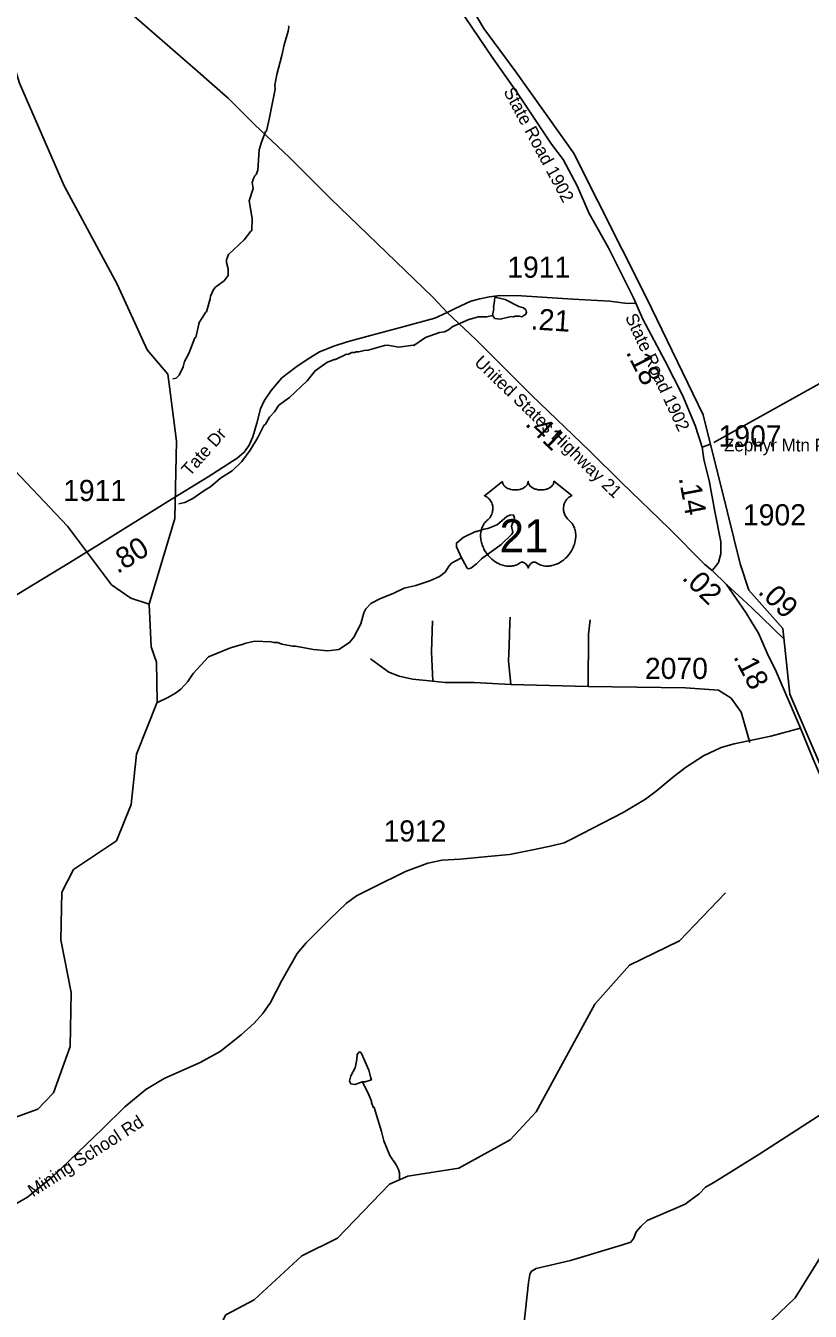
# Model space of a CAD drawing. Extents: x 1248224 to 1454986, y 825081 to 985870.
# Drawn here: x 1436819 to 1441451, y 947102 to 954690 of the extents above; entities that cross this region are included whole.
import ezdxf

# ---------------------------------------------------------------- set-up
doc = ezdxf.new("R2010")
doc.units = 0
for name, color, linetype in [('Exist Boundary Political CountyLine', 7, 'Continuous'), ('Exist Hydrographic Creek Single Shore', 7, 'Continuous'), ('Exist Hydrographic Misc Water Feature', 7, 'Continuous'), ('Exist Road Non-System Type 51', 7, 'Continuous'), ('Exist Road Primary US Attributed', 7, 'Continuous'), ('Exist Road Primary US Mileage Hundredths English Label', 7, 'Continuous'), ('Exist Road Primary US Shield CELL', 7, 'Continuous'), ('Exist Road Primary US Shield Number Label', 7, 'Continuous'), ('Exist Road Secondary Mileage Hundredths English Label', 7, 'Continuous'), ('Exist Road Secondary Type 51 Attributed', 7, 'Continuous'), ('Exist Road Secondary Type 51 Label', 7, 'Continuous'), ('Exist Road Secondary Type 51 Number Label', 7, 'Continuous')]:
    doc.layers.add(name, color=color, linetype=linetype)

msp = doc.modelspace()

# ---------------------------------------------------------------- linework, layer by layer
at = {"layer": 'Exist Boundary Political CountyLine'}
msp.add_lwpolyline([(1441529.6, 950281), (1441329.8, 950745.2), (1441289.1, 951131.7), (1441088.4, 951359), (1441037.3, 951514.3), (1440961.6, 951817.5), (1440817.7, 952393.4), (1440484.5, 953083), (1440052.8, 953939.3), (1439712, 954416.8), (1439522.7, 954674.4), (1439371.2, 954932.1)], dxfattribs=at)
at = {"layer": 'Exist Hydrographic Creek Single Shore'}
for points in [[(1437665.4, 952573.7), (1437657.4, 952632.8), (1437535.4, 952776.6), (1437359.3, 953164.2), (1437045.4, 953745), (1436782.3, 954351.2), (1436704.3, 954608.8), (1436594.3, 954988.6), (1436466.3, 955657.6), (1436386.4, 955866.1), (1436267.3, 956594), (1436220.3, 956736.1), (1435896.3, 957202.3), (1435809.3, 957486.4), (1435804.3, 957663.8), (1435699.3, 957813.7), (1435600.3, 957884.5), (1435400.3, 957888.6), (1435225.3, 957859.3), (1434692.3, 957909.4)], [(1437548.4, 951275.9), (1437699.4, 951781.7), (1437708.3, 952237.9), (1437665.4, 952573.7)]]:
    msp.add_lwpolyline(points, dxfattribs=at)
at = {"layer": 'Exist Hydrographic Misc Water Feature'}
for points in [[(1437548.4, 951275.9), (1437440.3, 951310.9), (1437325.4, 951388.8), (1437065.4, 951735.4), (1436721.3, 952100.2), (1436438.3, 952506.5), (1436205.3, 952967.5), (1436127.4, 953271.1), (1436071.3, 953370.7), (1435705.3, 953844.3), (1435501.4, 954074.9), (1435266.4, 954421.1), (1434794.3, 955015), (1434567.3, 955367.6)], [(1438370.4, 954689.6), (1438372.3, 954681.6), (1438367.9, 954657.7), (1438344.5, 954578), (1438331.4, 954514.2), (1438301.4, 954402.7), (1438290.4, 954338.9), (1438292, 954314.8), (1438256.9, 954139), (1438239.7, 954067.6), (1438234.5, 954065.4), (1438208.4, 953996.2), (1438197.8, 953956.4), (1438189.7, 953836.4), (1438179.2, 953812.6), (1438171.1, 953804.7), (1438162.8, 953788.9), (1438156.5, 953765), (1438161.8, 953728.9), (1438138.5, 953657.2), (1438156.5, 953552.8), (1438153.5, 953480.9), (1438148.1, 953478.1), (1438108.6, 953425.7), (1438015.1, 953339.3), (1438004.5, 953307.5), (1438004.2, 953291.5), (1438013.6, 953255.3), (1438014.9, 953215.2), (1437990.4, 953183.6), (1437941.8, 953148.6), (1437927.5, 953132.8), (1437908.8, 953093.1), (1437908.6, 953077.1), (1437885.2, 953001.5), (1437879.6, 952996.8), (1437840.1, 952934.3), (1437841.5, 952928.7), (1437822.6, 952850.5), (1437817.1, 952847.8), (1437780.9, 952755.3), (1437756.1, 952707.7), (1437747.6, 952675.8), (1437724.7, 952628.2), (1437706.5, 952610.5), (1437688.3, 952604.9)], [(1439573.9, 952978.9), (1439588.5, 952962.5), (1439620.4, 952958), (1439684.7, 952972.7), (1439700.7, 952972.5), (1439708.7, 952976.3), (1439732.7, 952975.9), (1439748.7, 952971.6), (1439770.9, 952987.2), (1439775.1, 952999.2), (1439773.3, 953007.2), (1439769.4, 953015.3), (1439757.6, 953025.5), (1439729.7, 953032), (1439650.4, 953073.4), (1439598.7, 953086.5), (1439589, 953088.8), (1439586.3, 953066.7), (1439581.6, 953026.7), (1439583.5, 953018.7), (1439573.9, 952978.9)], [(1439573.9, 952978.9), (1439540.7, 952971.4), (1439492.7, 952972.2), (1439434.3, 952955.3), (1439339.7, 952915), (1439315.3, 952895.4), (1439291.1, 952883.9), (1439261.1, 952878.4), (1439178.5, 952849.9), (1439109.7, 952803.2), (1439105.7, 952804.9), (1439022.6, 952792), (1438953.8, 952804), (1438937.7, 952802.2), (1438841.2, 952774.1), (1438817.2, 952772.4), (1438785, 952765), (1438769.1, 952765.3), (1438761.1, 952761.4), (1438745.1, 952761.8), (1438720.9, 952750.2), (1438712.9, 952750.4), (1438648.3, 952719.5), (1438640.3, 952719.6), (1438596, 952702.4), (1438527.2, 952653.7), (1438479.7, 952592.9), (1438376.5, 952496.3), (1438313.6, 952449.5), (1438287, 952409.9), (1438258.4, 952378.4), (1438233.8, 952338.8), (1438225.6, 952330.9), (1438188.3, 952259.6), (1438143, 952184.3), (1438093.9, 952117.2), (1438036.9, 952062.2), (1437968.2, 952019.5), (1437911.3, 951970.5), (1437870.9, 951945.1), (1437806.1, 951898.3), (1437757.7, 951875.2), (1437723, 951868.1)], [(1439392.4, 951548.6), (1439397.8, 951539.2), (1439424.9, 951488.7), (1439432.9, 951484.6), (1439447, 951488.3), (1439479.4, 951513.7), (1439509.9, 951543.2), (1439625.4, 951627.1), (1439688.4, 951688), (1439694.6, 951697.9), (1439687.3, 951736.1), (1439704.1, 951783.8), (1439700.3, 951797.9), (1439696.4, 951801.9), (1439676.3, 951800.3), (1439660.2, 951792.6), (1439603.4, 951745.6), (1439587.3, 951737.9), (1439547, 951722.6), (1439522.9, 951719.1), (1439482.6, 951703.8), (1439474.7, 951703.9), (1439402, 951669.2), (1439361.6, 951635.9), (1439363.1, 951613.9), (1439392.4, 951548.6)], [(1439392.4, 951548.6), (1439333.5, 951518.4), (1439319.2, 951502.6), (1439294.6, 951465), (1439262.1, 951439.6), (1439205.6, 951412.6), (1439121.2, 951386.2), (1439054, 951370.7), (1438992.4, 951340.4), (1438909.8, 951307.9), (1438857.3, 951278.9), (1438826.8, 951247.4), (1438814.4, 951223.7), (1438797.2, 951159.9), (1438755.9, 951080.6), (1438731.3, 951049.1), (1438668.3, 951008.6), (1438602.6, 950999.3), (1438518.7, 951007.2), (1438411, 951026.9), (1438394.9, 951027.1), (1438331.3, 951040.3), (1438307.4, 951048.7), (1438283.4, 951049.2), (1438267.5, 951053.5), (1438171.5, 951057.3), (1438119.3, 951046.2), (1438103.1, 951038.5), (1438026.9, 951017.8), (1437897.9, 950964.2), (1437808.2, 950865.7), (1437775.4, 950818.3), (1437734.6, 950772.9), (1437702.2, 950749.6), (1437661.8, 950726.3), (1437593.1, 950693.5)], [(1436933.9, 948340.8), (1436983.4, 948391.6), (1437080.4, 948665.5), (1437086.4, 948983.8), (1437025.4, 949293.6), (1437031.3, 949575.9), (1437100.3, 949709.1), (1437354.4, 949877.9), (1437441.4, 950092.8), (1437472.4, 950391), (1437595.3, 950697.1), (1437591.3, 950933.5), (1437559.4, 951022.8), (1437548.4, 951275.9)], [(1437093, 945598.9), (1437183.4, 945820.4), (1437218.4, 945927.9), (1437373.4, 946174.3), (1437512.4, 946480.1), (1437631.4, 946602.4), (1437884.4, 946731.9), (1437919.4, 946790.4), (1437956.4, 946996.4), (1437999.4, 947080.9), (1438168.4, 947169.5), (1438448.4, 947429.7), (1438659.5, 947533.9), (1438966.8, 947851.9), (1439075.8, 947898.9), (1439375.4, 947946.1), (1439679.4, 948114.1), (1439832.5, 948278.3), (1440178.4, 948914.9), (1440383.4, 949143.9), (1440678.4, 949288.9), (1440950.4, 949572.3)], [(1438808, 948455.1), (1438822.5, 948456), (1438859.8, 948468.1), (1438855, 948485.4), (1438843.6, 948525.6), (1438801.3, 948622.5), (1438795.4, 948630.6), (1438787.5, 948632.7), (1438775.2, 948616.9), (1438774.7, 948586.9), (1438763.8, 948539.1), (1438739, 948491.5), (1438730.5, 948459.7), (1438738.2, 948443.5), (1438762.2, 948441.1), (1438808, 948455.1)], [(1438808, 948455.1), (1438845.1, 948379.5), (1438860.4, 948341.2), (1438860.3, 948333.2), (1438869.8, 948307), (1438875.8, 948304.9), (1438918.9, 948162.4), (1438932.4, 948107.8), (1438968.9, 948021), (1439005.9, 947966.4), (1439019.4, 947938.1), (1439025.1, 947918), (1439026, 947877.4)], [(1435890.8, 947925.4), (1436058.4, 948003.3), (1436185.4, 948125.4), (1436363.4, 948236.7), (1436755.3, 948245.2), (1436889.4, 948295), (1436933.9, 948340.8)], [(1437183.4, 945820.4), (1437331.4, 945741.8), (1437462.4, 945614.4), (1437611.4, 945568.7), (1437811.4, 945564.7), (1438217.5, 945408.7), (1438322.2, 945467.1), (1438460.5, 945469.5), (1438665.4, 945731.4), (1439011.4, 945924.6), (1439174.9, 946077.6), (1439221.4, 946022.1), (1439369.5, 945927.2), (1439536.5, 945940.3), (1440275.5, 946201.2), (1440385.5, 946264.6), (1440607.5, 946519.5), (1440770.5, 946785.3), (1440897.5, 946864.9), (1441132.5, 946961.9), (1441362.5, 947180.6), (1441637.4, 947624.7)]]:
    msp.add_lwpolyline(points, dxfattribs=at)
at = {"layer": 'Exist Road Non-System Type 51'}
for points in [[(1439683, 950801.4), (1439669.2, 950941.7), (1439673.1, 951030.7), (1439677.1, 951167), (1439679.1, 951198.6)], [(1439221.6, 950820.4), (1439213.7, 950994.3), (1439219.6, 951178.1)], [(1440140.5, 950789.6), (1440141.1, 951097.9), (1440151, 951182.8)], [(1439221.6, 950820.4), (1439103.1, 950832.2), (1439024.1, 950850), (1438962.9, 950873.7), (1438854.3, 950952.8)], [(1439683, 950801.4), (1439466.4, 950812.5), (1439292.7, 950812.5), (1439221.6, 950820.4)], [(1440140.5, 950789.6), (1439683, 950801.4)], [(1441093.8, 950458.7), (1441043.2, 950638.5), (1440983.3, 950721.5), (1440909.6, 950767.6), (1440715, 950781.7), (1440140.5, 950789.6)], [(1442179.4, 948678.1), (1442042.5, 948591.8), (1441497.6, 948253.8), (1441154, 948031.5), (1440880.6, 947862.5), (1440833.2, 947834.9), (1440795.7, 947795.3), (1440744.3, 947757.8), (1440712.8, 947734.1), (1440639.7, 947702.5), (1440487.7, 947637.2), (1440450.2, 947601.7), (1440422.5, 947570.1), (1440408.7, 947532.5), (1440390.9, 947508.8), (1440335.6, 947491), (1440035.5, 947402.1), (1439833.2, 947353.7), (1439803.6, 947335.9), (1439795.7, 947318.1), (1439787.8, 947270.7), (1439760.2, 947017.7)]]:
    msp.add_lwpolyline(points, dxfattribs=at)
at = {"layer": 'Exist Road Primary US Attributed'}
for points in [[(1439306.9, 952997.2), (1439221.9, 953088.1), (1438893.1, 953405.2), (1438618.4, 953669.2), (1438376.3, 953911.5), (1438169.3, 954107.8), (1438013.8, 954261.8), (1437821, 954432.3), (1437458.2, 954745.7), (1437213.1, 954943.1), (1436898.2, 955186.1), (1436653.1, 955362.6), (1436372.9, 955546.1), (1436084.4, 955727.1), (1435930.8, 955813), (1435648.4, 955971.6), (1435429.5, 956089.1), (1435170.9, 956217.8), (1434925.8, 956337.4), (1434724.9, 956424.9), (1434515.6, 956513.1), (1434364.7, 956573), (1434328, 956588.9)], [(1440872.4, 951475.2), (1440827.4, 951509.5), (1440618.5, 951721.2), (1440336.3, 951994.3), (1440146.5, 952181.2), (1439807.5, 952508.2), (1439478.7, 952835.8), (1439306.9, 952997.2)], [(1440956.8, 951391.8), (1440872.4, 951475.2)], [(1441295.5, 951071.2), (1441101, 951258.8), (1440956.8, 951391.8)]]:
    msp.add_lwpolyline(points, dxfattribs=at)
at = {"layer": 'Exist Road Primary US Shield CELL'}
msp.add_lwpolyline([(1439633.3, 952000.5), (1439633.6, 951996.1), (1439634.6, 951990.8), (1439635.4, 951988.1), (1439637.9, 951983), (1439641.9, 951976.9), (1439647.5, 951970.9), (1439653.9, 951965.7), (1439658.1, 951963), (1439665.4, 951959.1), (1439673.6, 951955.6), (1439682.8, 951953), (1439692.1, 951951.1), (1439702.3, 951950), (1439712.5, 951949.8), (1439723.4, 951950.6), (1439735.4, 951952.9), (1439741, 951954.4), (1439747.2, 951956.5), (1439753, 951958.9), (1439759.3, 951962.3), (1439764.4, 951965.5), (1439768.4, 951968.4), (1439774.1, 951973.8), (1439778.5, 951979.4), (1439780.4, 951982.6), (1439782.1, 951985.6), (1439784.3, 951992), (1439784.9, 951994.8), (1439785.4, 952000.7), (1439785.7, 951995.7), (1439786.2, 951992.7), (1439787.1, 951989.7), (1439788.3, 951986.5), (1439790.6, 951981.9), (1439793.1, 951978.2), (1439797.8, 951972.6), (1439800.8, 951969.8), (1439803.5, 951967.6), (1439810.7, 951962.7), (1439819.1, 951958.4), (1439823.3, 951956.6), (1439827.5, 951955.1), (1439832.9, 951953.4), (1439838.5, 951952.1), (1439844, 951951.2), (1439849.7, 951950.3), (1439855.5, 951949.9), (1439860.2, 951949.8), (1439865.9, 951949.8), (1439871.3, 951950.2), (1439876.7, 951950.8), (1439882.8, 951951.8), (1439887.6, 951952.9), (1439894, 951954.6), (1439899.8, 951956.6), (1439904.9, 951958.8), (1439911.5, 951962.3), (1439916.8, 951965.6), (1439920.7, 951968.7), (1439925.3, 951973), (1439929.7, 951978.1), (1439932.3, 951981.8), (1439934.1, 951985.6), (1439935.8, 951989.7), (1439936.8, 951993.9), (1439937.3, 951997.6), (1439937.5, 952000.8), (1440043.7, 951916.1), (1440041.2, 951915.2), (1440035.5, 951912.3), (1440030.9, 951909.6), (1440023.6, 951904.5), (1440020.4, 951901.7), (1440017.3, 951898.7), (1440014.4, 951895.6), (1440011.9, 951892.6), (1440008.8, 951888.4), (1440006, 951884.1), (1440003.3, 951879.4), (1440001.3, 951875.3), (1439998.1, 951866.8), (1439996.5, 951861.4), (1439995.5, 951856.8), (1439994.2, 951847.3), (1439993.9, 951842.8), (1439993.9, 951838.3), (1439994.2, 951833.6), (1439994.6, 951829.1), (1439995.4, 951824.4), (1439996.2, 951820.2), (1439997.5, 951815.1), (1439999.4, 951809.2), (1440001.7, 951803.5), (1440006.6, 951794.3), (1440012.8, 951784.9), (1440017.3, 951779.6), (1440021.7, 951775.1), (1440028.2, 951769.5), (1440031.8, 951766.4), (1440035.9, 951762.3), (1440042.5, 951754.6), (1440045.2, 951751), (1440047.9, 951746.9), (1440050.5, 951742.7), (1440053, 951738.1), (1440055, 951734.2), (1440058.7, 951725.1), (1440061.4, 951716.2), (1440062.7, 951711.6), (1440064.7, 951701.2), (1440065.4, 951696), (1440066.2, 951685.8), (1440066.3, 951673.5), (1440065.3, 951661.8), (1440063.1, 951648.2), (1440061.3, 951640.1), (1440058.5, 951630.6), (1440055.8, 951622.3), (1440051, 951610.2), (1440046.7, 951601.4), (1440041.1, 951591.1), (1440037.2, 951584.9), (1440032.8, 951578.3), (1440027.2, 951570.6), (1440020.7, 951562.4), (1440012.8, 951553.8), (1440006.5, 951547.5), (1439998.2, 951540.1), (1439993.2, 951535.9), (1439986, 951530.5), (1439976.2, 951524), (1439966.6, 951518.4), (1439958.3, 951514.2), (1439951.1, 951511.1), (1439941.6, 951507.5), (1439926, 951503.1), (1439920.2, 951502), (1439913.5, 951501), (1439907.1, 951500.3), (1439901, 951499.9), (1439892.7, 951499.9), (1439884.5, 951500.6), (1439876.7, 951501.7), (1439868.6, 951503.4), (1439860.1, 951505.9), (1439852.4, 951508.9), (1439844.6, 951512.8), (1439831.5, 951521), (1439827.7, 951523.1), (1439825.6, 951523.6), (1439820.5, 951523.9), (1439815.7, 951522.9), (1439810.8, 951520.9), (1439807.9, 951519.4), (1439803.9, 951516.8), (1439800.9, 951514.4), (1439797.3, 951510.9), (1439794.8, 951508), (1439792.9, 951505.8), (1439789.2, 951499.9), (1439787.8, 951497.2), (1439786.5, 951493.6), (1439785.2, 951488.3), (1439783.6, 951495), (1439781.6, 951499.4), (1439779.4, 951503.1), (1439777, 951506.5), (1439773.3, 951510.7), (1439770, 951513.9), (1439766, 951517.2), (1439761.7, 951519.8), (1439758.3, 951521.5), (1439755.1, 951522.7), (1439751.3, 951523.7), (1439748.2, 951523.9), (1439745.6, 951523.9), (1439742.1, 951523.1), (1439737.2, 951519.6), (1439732.7, 951516.5), (1439727.7, 951513.4), (1439721.8, 951510.2), (1439717.5, 951508.2), (1439712.4, 951506.2), (1439706.3, 951504.2), (1439699.8, 951502.5), (1439693.1, 951501.2), (1439687.2, 951500.3), (1439680.9, 951499.7), (1439675.1, 951499.5), (1439669.2, 951499.6), (1439663.6, 951500), (1439657.1, 951500.6), (1439649.1, 951501.8), (1439642.4, 951503.3), (1439635.4, 951505.2), (1439628.2, 951507.4), (1439620.5, 951510.4), (1439610.8, 951514.6), (1439604.1, 951518), (1439593.5, 951524.1), (1439581.1, 951532.7), (1439571.7, 951540.3), (1439564.8, 951546.5), (1439554.7, 951556.8), (1439548.8, 951563.6), (1439539.4, 951575.6), (1439533.5, 951584.3), (1439529.6, 951590.8), (1439524, 951601.1), (1439520.9, 951607.5), (1439516.8, 951616.9), (1439513.7, 951625.5), (1439511, 951633.7), (1439509.6, 951638.9), (1439507.6, 951648), (1439506.4, 951654.5), (1439505.2, 951663.3), (1439504.5, 951672.7), (1439504.4, 951681.3), (1439504.6, 951688.5), (1439505.5, 951696.8), (1439506.9, 951705.7), (1439508.6, 951713.3), (1439510.1, 951718.7), (1439512.4, 951725.4), (1439515.3, 951732.7), (1439518.9, 951739.8), (1439522.2, 951745.6), (1439526.4, 951751.9), (1439530.6, 951757.2), (1439536, 951763.1), (1439541.6, 951768.5), (1439546.8, 951772.7), (1439553, 951778.8), (1439556.2, 951782.4), (1439560, 951787.5), (1439563.1, 951792.2), (1439565.6, 951796.4), (1439568.8, 951802.6), (1439570.7, 951807.3), (1439573.2, 951814.4), (1439574.4, 951819.5), (1439575.7, 951825.9), (1439576.5, 951832), (1439576.8, 951839.6), (1439576.6, 951845.9), (1439575.8, 951853.3), (1439574.4, 951860.3), (1439572.7, 951866.4), (1439570.1, 951873.5), (1439567.7, 951878.6), (1439563.6, 951885.6), (1439559.1, 951892.1), (1439554.4, 951897.3), (1439549.7, 951902), (1439545.2, 951905.6), (1439540.9, 951908.6), (1439535.5, 951911.9), (1439530.3, 951914.5), (1439527, 951915.8)], close=True, dxfattribs=at)
at = {"layer": 'Exist Road Secondary Type 51 Attributed'}
msp.add_line((1440812.6, 952201.6), (1440861.2, 952219.4), dxfattribs=at)
for points in [[(1439410.6, 954743), (1439576.1, 954497.5), (1439718.2, 954298), (1439923.1, 953990.2), (1439992.4, 953899.4), (1440075.4, 953744.8), (1440146, 953581.5), (1440259.4, 953378.6), (1440301.3, 953295.6), (1440408, 953084.4), (1440420.3, 953052.3)], [(1440420.3, 953052.3), (1440369.5, 953051.2), (1440267.9, 953063.2), (1440048.2, 953075.1), (1439746.2, 953094.6), (1439620.7, 953097.6), (1439557.9, 953090.1), (1439499.6, 953078.1), (1439447.3, 953063.2), (1439354.6, 953021.3), (1439306.9, 952997.2)], [(1440420.3, 953052.3), (1440462.5, 952957.2), (1440594.3, 952709.8), (1440695.9, 952509.1), (1440771.1, 952329.6), (1440812.6, 952201.6)], [(1439306.9, 952997.2), (1439235.1, 952964.3), (1439031.3, 952909.1), (1438853.5, 952861.2), (1438717.4, 952823.8), (1438638.2, 952798.4), (1438553, 952764), (1438479.8, 952720.6), (1438414, 952674.2), (1438330.6, 952611), (1438267.9, 952536.2), (1438226, 952476.4), (1438205.1, 952428.5), (1438182.7, 952343.2), (1438160.2, 952264), (1438137.8, 952214.6), (1438109.4, 952172.7), (1438067.6, 952138.3), (1437895, 952026.9), (1437657.3, 951881.8), (1437254.5, 951629.7), (1437079.6, 951522), (1436712.4, 951298.3)], [(1440812.6, 952201.6), (1440823.1, 952131.7), (1440827.1, 952112.8), (1440833.3, 952083.2), (1440853.5, 952006.1), (1440887.8, 951822.9), (1440922.3, 951643.7), (1440922.3, 951572.9), (1440909.8, 951520.9), (1440891.1, 951498), (1440872.4, 951475.2)], [(1440956.8, 951391.8), (1441071.1, 951227.3), (1441103.2, 951171.6), (1441145.4, 951104.3), (1441195.5, 950985.4), (1441250.1, 950878.5), (1441393.9, 950543.2)], [(1441393.9, 950543.2), (1441218.4, 950495.8), (1441002.1, 950450.8), (1440925, 950429.3), (1440820.1, 950380), (1440714.1, 950311.4), (1440634.8, 950251.4), (1440541.7, 950171.1), (1440478.5, 950123.9), (1440345.7, 950046.7), (1440042, 949887.6), (1439997, 949866.2), (1439925.2, 949849.1), (1439823.5, 949827.6), (1439674.2, 949798.1), (1439546.8, 949785.2), (1439384, 949770.2), (1439276.6, 949764.9), (1439193, 949747.7), (1439060.3, 949698.4), (1438869.7, 949604.1), (1438772.6, 949553.2), (1438712.7, 949510.3), (1438612, 949413.9), (1438474.9, 949276.7), (1438421.6, 949213.9), (1438331.7, 949054.2), (1438264.5, 948924.2), (1438218.4, 948858.9), (1438168.1, 948803.1), (1438089.9, 948733.5), (1437966.8, 948634.9), (1437849.7, 948569.2), (1437635.5, 948475.9), (1437528.4, 948410.6), (1437403.1, 948307.7), (1437272.5, 948178), (1436978.5, 947896.9), (1436829, 947775.1), (1436691.9, 947696.9)], [(1441393.9, 950543.2), (1441467.8, 950361), (1441689.2, 949853.9), (1441780.3, 949629.4), (1441971.3, 949173.7), (1442131.9, 948790.3), (1442179.4, 948678.1), (1442224.3, 948597.5), (1442306.1, 948474.7), (1442395, 948356.5), (1442486.1, 948270.7), (1442645.7, 948149.2), (1442714.3, 948096.4), (1442822.5, 948044.9), (1443070.6, 947942.5)]]:
    msp.add_lwpolyline(points, dxfattribs=at)
at = {"layer": 'Exist Road Secondary Type 51 Number Label'}
msp.add_line((1440882.4, 952230.4), (1441749.2, 952714), dxfattribs=at)

# ---------------------------------------------------------------- texts
at = {"layer": 'Exist Road Primary US Mileage Hundredths English Label'}
for s, rotation, p in [('.41', 316.03557, (1439762.1, 952334.9)), ('.02', 315.38348, (1440688.2, 951425.9)), ('.09', 316.02433, (1441136.8, 951343.5))]:
    msp.add_text(s, height=125, rotation=rotation, dxfattribs=at).set_placement(p)
at = {"layer": 'Exist Road Primary US Shield Number Label'}
msp.add_text('21', height=195, dxfattribs=at).set_placement((1439616.2, 951581.7))
at = {"layer": 'Exist Road Secondary Mileage Hundredths English Label'}
for s, rotation, p in [('.21', 356.31473, (1439797.8, 952898)), ('.18', 296.84907, (1440360.6, 952763)), ('.14', 280.60071, (1440673.5, 952020.6)), ('.80', 32.03182, (1437360.7, 951452.4)), ('.18', 297.42297, (1440994.6, 950965.4))]:
    msp.add_text(s, height=125, rotation=rotation, dxfattribs=at).set_placement(p)
at = {"layer": 'Exist Road Secondary Type 51 Label'}
for s, rotation, p in [('State Road 1902', 298.22575, (1439637.5, 954302)), ('State Road 1902', 294.99557, (1440356.1, 952970.1)), ('United States Highway 21', 316.06351, (1439462.5, 952696.4)), ('Tate Dr', 48.37744, (1437787, 952026.3)), ('Zephyr Mtn Park Rd', 359.92698, (1440941.6, 952177.4)), ('Mining School Rd', 32.83981, (1436862, 947773.7))]:
    msp.add_text(s, height=75, rotation=rotation, dxfattribs=at).set_placement(p)
at = {"layer": 'Exist Road Secondary Type 51 Number Label'}
for s, p in [('1911', (1439661.8, 953202.2)), ('1907', (1440909.6, 952206)), ('1911', (1437039.8, 951884.1)), ('1902', (1441053.6, 951740.4)), ('2070', (1440474.6, 950834)), ('1912', (1438931, 949874.5))]:
    msp.add_text(s, height=125, dxfattribs=at).set_placement(p)

doc.saveas('drawing.dxf')
